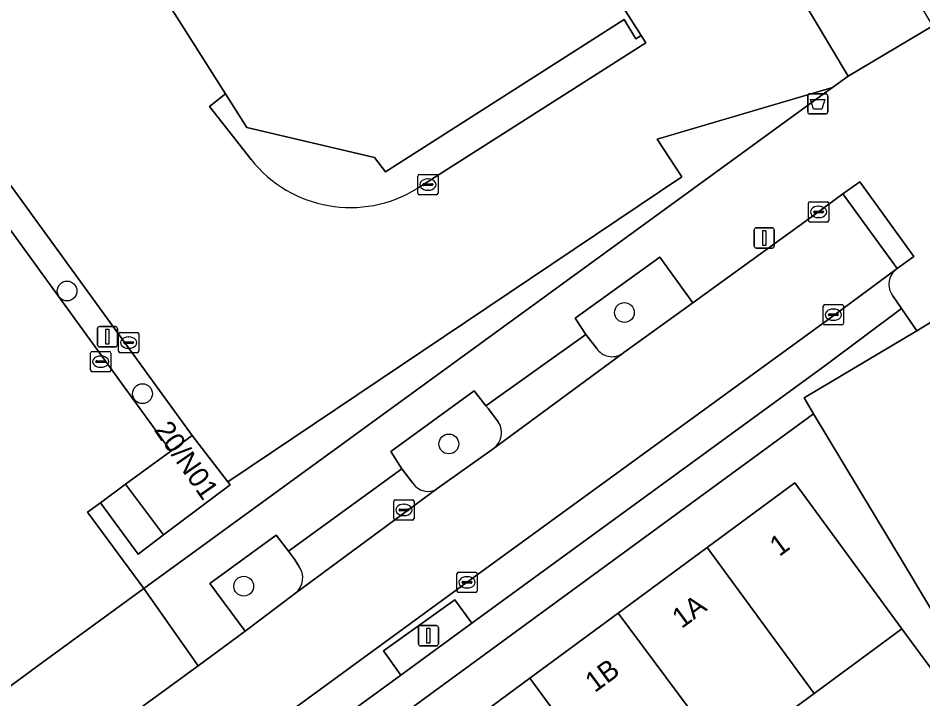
# Model space of a CAD drawing. Extents: x 161771 to 163125, y 382475 to 383179.
# Drawn here: x 162224.02 to 162268.84, y 382962.81 to 382996.5 of the extents above; entities that cross this region are included whole.
import ezdxf

# ---------------------------------------------------------------- set-up
doc = ezdxf.new("R2010")
doc.units = 0
for name, color, linetype in [('IMGEO_Afvalbak', 7, 'Continuous'), ('IMGEO_Boom', 7, 'Continuous'), ('IMGEO_Erf', 7, 'Continuous'), ('IMGEO_Groenvoorziening', 7, 'Continuous'), ('IMGEO_Haag', 7, 'Continuous'), ('IMGEO_Kolk', 7, 'Continuous'), ('IMGEO_Lichtmast', 7, 'Continuous'), ('IMGEO_Pand', 7, 'Continuous'), ('IMGEO_Pand_nummerreeks', 7, 'Continuous'), ('IMGEO_Parkeervlak_open', 7, 'Continuous'), ('IMGEO_Rijbaan_lokaal_open', 7, 'Continuous'), ('IMGEO_Voetpad_open', 7, 'Continuous')]:
    doc.layers.add(name, color=color, linetype=linetype)

msp = doc.modelspace()

# ---------------------------------------------------------------- linework, layer by layer
at = {"layer": 'IMGEO_Afvalbak'}
for p, q in [((162263.133, 382991.857), (162263.133, 382992.657)), ((162263.133, 382992.657), (162263.133, 382991.857)), ((162263.233, 382992.757), (162264.023, 382992.757)), ((162264.023, 382992.757), (162263.233, 382992.757)), ((162264.123, 382992.657), (162264.123, 382991.857)), ((162264.123, 382991.857), (162264.123, 382992.657)), ((162264.023, 382991.757), (162263.233, 382991.757)), ((162263.233, 382991.757), (162264.023, 382991.757))]:
    msp.add_line(p, q, dxfattribs=at)
msp.add_lwpolyline([(162263.276, 382992.471), (162263.98, 382992.471), (162263.831, 382992.001), (162263.425, 382992.001), (162263.276, 382992.471)], dxfattribs=at)
for centre, start, end in [((162263.233, 382992.657), 90, 180), ((162263.233, 382992.657), 90, 180), ((162264.023, 382992.657), 0, 90), ((162264.023, 382992.657), 360, 90), ((162263.233, 382991.857), 180, 270), ((162263.233, 382991.857), 180, 270), ((162264.023, 382991.857), 270, 0), ((162264.023, 382991.857), 270, 0)]:
    msp.add_arc(centre, 0.1, start, end, dxfattribs=at)
at = {"layer": 'IMGEO_Boom'}
for centre in [(162226.447, 382982.996), (162254.055, 382981.931), (162230.181, 382977.914), (162245.356, 382975.424), (162235.197, 382968.385)]:
    msp.add_circle(centre, 0.489, dxfattribs=at)
at = {"layer": 'IMGEO_Erf'}
for points in [[(162235.564, 382989.498), (162233.503, 382992.136), (162234.295, 382992.755), (162229.703, 383000), (162223.821, 383009.282), (162225.198, 383015.586), (162224.97, 383015.963), (162221.106, 383013.505), (162218.291, 383017.954), (162220.699, 383019.481), (162171.9, 383030.395), (162171.715, 383029.631), (162151.435, 383034.151)], [(162209.718, 383007.386), (162232.645, 382975.85), (162234.407, 382973.556), (162256.902, 382988.65), (162255.67, 382990.513), (162264.363, 382993.075), (162265.135, 382993.636), (162262.556, 382997.957)], [(162151.372, 383000), (162179.375, 382963.431), (162181.208, 382961.038), (162192.55, 382946.313), (162193.976, 382944.379), (162194.009, 382944.334), (162195.249, 382942.651), (162218.576, 382959.777), (162223.093, 382963.062), (162225.238, 382964.622), (162230.248, 382968.265), (162227.462, 382972.043), (162228.1, 382972.513), (162229.348, 382973.432), (162231.583, 382975.071), (162208.719, 383006.559)], [(162252.111, 383000), (162254.878, 382995.644), (162255.122, 382995.273), (162243.784, 382988.063)], [(162271.446, 382961.323), (162267.802, 382966.277), (162263.459, 382963.08), (162259.095, 382959.867), (162260.512, 382957.943), (162256.096, 382954.687), (162251.849, 382951.555), (162251.47, 382951.276), (162250.014, 382953.222), (162246.066, 382950.281), (162246.767, 382949.316), (162242.035, 382945.834), (162241.332, 382946.788), (162237.032, 382943.621), (162232.645, 382940.391), (162231.214, 382942.329), (162227.033, 382939.239), (162222.724, 382936.056)]]:
    msp.add_lwpolyline(points, dxfattribs=at)
msp.add_arc((162240.485, 382993.428), 6.298, 218.6119, 301.583, dxfattribs=at)
at = {"layer": 'IMGEO_Groenvoorziening'}
for points in [[(162232.645, 382975.85), (162209.718, 383007.386), (162208.719, 383006.559), (162231.583, 382975.071)], [(162234.527, 382973.4), (162231.229, 382970.922), (162229.965, 382969.972), (162228.1, 382972.513), (162227.462, 382972.043), (162230.248, 382968.265), (162263.971, 382992.79), (162264.363, 382993.075), (162255.67, 382990.513), (162256.902, 382988.65), (162234.407, 382973.556)], [(162242.985, 382963.986), (162246.495, 382966.548), (162245.653, 382967.71), (162242.124, 382965.19)]]:
    msp.add_lwpolyline(points, close=True, dxfattribs=at)
for points in [[(162243.784, 382988.063), (162255.122, 382995.273), (162254.878, 382995.644), (162254.62, 382995.47), (162254.045, 382996.429), (162242.227, 382988.898), (162241.674, 382989.602), (162235.352, 382991.087), (162234.295, 382992.755), (162233.503, 382992.136), (162235.564, 382989.498)], [(162257.439, 382982.416), (162255.803, 382984.671), (162251.606, 382981.655), (162252.137, 382980.841), (162252.675, 382980.166)], [(162253.943, 382979.892), (162254.026, 382979.953), (162257.439, 382982.416)], [(162247.186, 382977.308), (162246.608, 382978.048), (162242.488, 382975.055), (162243.028, 382974.201), (162243.574, 382973.477)], [(162247.805, 382976.521), (162247.321, 382977.163), (162247.186, 382977.308)], [(162244.764, 382973.197), (162247.554, 382975.182)], [(162237.926, 382969.384), (162237.713, 382969.724), (162237.42, 382970.118), (162236.811, 382970.916), (162233.51, 382968.524), (162235.265, 382966.151), (162237.755, 382968.034)]]:
    msp.add_lwpolyline(points, dxfattribs=at)
for centre, radius, start, end in [((162240.485, 382993.428), 6.298, 218.6119, 301.583), ((162253.445, 382980.656), 0.912, 212.4974, 303.1157), ((162246.954, 382975.987), 1.004, 306.6742, 32.0917), ((162244.319, 382973.976), 0.897, 213.806, 299.713), ((162237.129, 382968.799), 0.989, 309.3014, 36.2606)]:
    msp.add_arc(centre, radius, start, end, dxfattribs=at)
at = {"layer": 'IMGEO_Haag'}
for points in [[(162232.645, 382975.85), (162209.718, 383007.386), (162208.719, 383006.559), (162231.583, 382975.071)], [(162234.527, 382973.4), (162231.229, 382970.922), (162229.965, 382969.972), (162228.1, 382972.513), (162227.462, 382972.043), (162230.248, 382968.265), (162263.971, 382992.79), (162264.363, 382993.075), (162255.67, 382990.513), (162256.902, 382988.65), (162234.407, 382973.556)]]:
    msp.add_lwpolyline(points, close=True, dxfattribs=at)
at = {"layer": 'IMGEO_Kolk'}
for p, q in [((162243.82, 382987.835), (162243.82, 382988.687)), ((162243.895, 382988.761), (162244.747, 382988.761)), ((162244.821, 382988.687), (162244.821, 382987.835)), ((162244.079, 382988.255), (162244.079, 382988.267)), ((162244.517, 382988.218), (162244.119, 382988.218)), ((162244.122, 382988.304), (162244.52, 382988.304)), ((162244.308, 382988.541), (162244.333, 382988.541)), ((162244.563, 382988.267), (162244.563, 382988.255)), ((162244.747, 382987.761), (162243.895, 382987.761)), ((162244.331, 382987.981), (162244.306, 382987.981)), ((162263.172, 382986.485), (162263.172, 382987.337)), ((162263.247, 382987.411), (162264.099, 382987.411)), ((162264.173, 382987.337), (162264.173, 382986.485)), ((162263.431, 382986.905), (162263.431, 382986.917)), ((162263.869, 382986.868), (162263.471, 382986.868)), ((162263.474, 382986.954), (162263.872, 382986.954)), ((162263.66, 382987.191), (162263.685, 382987.191)), ((162263.915, 382986.917), (162263.915, 382986.905)), ((162264.099, 382986.411), (162263.247, 382986.411)), ((162263.683, 382986.631), (162263.658, 382986.631)), ((162263.978, 382982.324), (162264.83, 382982.324)), ((162263.903, 382981.398), (162263.903, 382982.25)), ((162264.205, 382981.867), (162264.603, 382981.867)), ((162264.391, 382982.104), (162264.416, 382982.104)), ((162264.904, 382982.25), (162264.904, 382981.398)), ((162264.162, 382981.818), (162264.162, 382981.83)), ((162264.6, 382981.781), (162264.202, 382981.781)), ((162264.414, 382981.544), (162264.389, 382981.544)), ((162264.646, 382981.83), (162264.646, 382981.818)), ((162264.83, 382981.324), (162263.978, 382981.324)), ((162228.996, 382980.016), (162228.996, 382980.868)), ((162229.071, 382980.942), (162229.923, 382980.942)), ((162229.484, 382980.722), (162229.509, 382980.722)), ((162229.997, 382980.868), (162229.997, 382980.016)), ((162229.255, 382980.436), (162229.255, 382980.448)), ((162229.693, 382980.399), (162229.295, 382980.399)), ((162229.298, 382980.485), (162229.696, 382980.485)), ((162229.507, 382980.162), (162229.482, 382980.162)), ((162229.739, 382980.448), (162229.739, 382980.436)), ((162227.612, 382979.073), (162227.612, 382979.925)), ((162227.687, 382979.999), (162228.539, 382979.999)), ((162228.1, 382979.779), (162228.125, 382979.779)), ((162228.613, 382979.925), (162228.613, 382979.073)), ((162229.923, 382979.942), (162229.071, 382979.942)), ((162227.871, 382979.493), (162227.871, 382979.505)), ((162228.309, 382979.456), (162227.911, 382979.456)), ((162227.914, 382979.542), (162228.312, 382979.542)), ((162228.123, 382979.219), (162228.098, 382979.219)), ((162228.355, 382979.505), (162228.355, 382979.493)), ((162228.539, 382978.999), (162227.687, 382978.999)), ((162242.63, 382971.735), (162242.63, 382972.587)), ((162242.705, 382972.661), (162243.557, 382972.661)), ((162243.118, 382972.441), (162243.143, 382972.441)), ((162243.631, 382972.587), (162243.631, 382971.735)), ((162242.889, 382972.155), (162242.889, 382972.167)), ((162243.327, 382972.118), (162242.929, 382972.118)), ((162242.932, 382972.204), (162243.33, 382972.204)), ((162243.373, 382972.167), (162243.373, 382972.155)), ((162243.557, 382971.661), (162242.705, 382971.661)), ((162243.141, 382971.881), (162243.116, 382971.881)), ((162245.757, 382968.15), (162245.757, 382969.002)), ((162245.832, 382969.076), (162246.684, 382969.076)), ((162246.245, 382968.856), (162246.27, 382968.856)), ((162246.758, 382969.002), (162246.758, 382968.15)), ((162246.016, 382968.57), (162246.016, 382968.582)), ((162246.454, 382968.533), (162246.056, 382968.533)), ((162246.059, 382968.619), (162246.457, 382968.619)), ((162246.5, 382968.582), (162246.5, 382968.57)), ((162246.684, 382968.076), (162245.832, 382968.076)), ((162246.268, 382968.296), (162246.243, 382968.296))]:
    msp.add_line(p, q, dxfattribs=at)
for points in [[(162243.82, 382987.835), (162243.82, 382988.687)], [(162243.895, 382988.761), (162244.747, 382988.761)], [(162244.821, 382988.687), (162244.821, 382987.835)], [(162244.747, 382987.761), (162243.895, 382987.761)], [(162263.172, 382986.485), (162263.172, 382987.337)], [(162263.247, 382987.411), (162264.099, 382987.411)], [(162264.173, 382987.337), (162264.173, 382986.485)], [(162264.099, 382986.411), (162263.247, 382986.411)], [(162263.978, 382982.324), (162264.83, 382982.324)], [(162263.903, 382981.398), (162263.903, 382982.25)], [(162264.904, 382982.25), (162264.904, 382981.398)], [(162264.83, 382981.324), (162263.978, 382981.324)], [(162228.996, 382980.016), (162228.996, 382980.868)], [(162229.071, 382980.942), (162229.923, 382980.942)], [(162229.997, 382980.868), (162229.997, 382980.016)], [(162227.612, 382979.073), (162227.612, 382979.925)], [(162227.687, 382979.999), (162228.539, 382979.999)], [(162228.613, 382979.925), (162228.613, 382979.073)], [(162229.923, 382979.942), (162229.071, 382979.942)], [(162228.539, 382978.999), (162227.687, 382978.999)], [(162242.63, 382971.735), (162242.63, 382972.587)], [(162242.705, 382972.661), (162243.557, 382972.661)], [(162243.631, 382972.587), (162243.631, 382971.735)], [(162243.557, 382971.661), (162242.705, 382971.661)], [(162245.757, 382968.15), (162245.757, 382969.002)], [(162245.832, 382969.076), (162246.684, 382969.076)], [(162246.758, 382969.002), (162246.758, 382968.15)], [(162246.684, 382968.076), (162245.832, 382968.076)]]:
    msp.add_lwpolyline(points, dxfattribs=at)
for centre, radius, start, end in [((162243.897, 382988.685), 0.0765, 91.552, 178.448), ((162243.897, 382988.685), 0.0765, 91.552, 178.448), ((162244.745, 382988.685), 0.0765, 1.552, 88.448), ((162244.745, 382988.685), 0.0765, 1.552, 88.448), ((162244.119, 382988.264), 0.0403, 85.8775, 175.7526), ((162244.116, 382988.254), 0.0366, 178.938, 274.7102), ((162244.52, 382988.261), 0.043, 264.8664, 352.4533), ((162244.524, 382988.266), 0.0386, 1.7309, 96.639), ((162243.897, 382987.837), 0.0765, 181.552, 268.448), ((162243.897, 382987.837), 0.0765, 181.552, 268.448), ((162244.745, 382987.837), 0.0765, 271.552, 358.448), ((162244.745, 382987.837), 0.0765, 271.552, 358.448), ((162263.249, 382987.335), 0.0765, 91.552, 178.448), ((162263.249, 382987.335), 0.0765, 91.552, 178.448), ((162264.097, 382987.335), 0.0765, 1.552, 88.448), ((162264.097, 382987.335), 0.0765, 1.552, 88.448), ((162263.471, 382986.914), 0.0403, 85.8775, 175.7526), ((162263.468, 382986.904), 0.0366, 178.938, 274.7102), ((162263.872, 382986.911), 0.043, 264.8664, 352.4533), ((162263.876, 382986.916), 0.0386, 1.7309, 96.639), ((162263.249, 382986.487), 0.0765, 181.552, 268.448), ((162263.249, 382986.487), 0.0765, 181.552, 268.448), ((162264.097, 382986.487), 0.0765, 271.552, 358.448), ((162264.097, 382986.487), 0.0765, 271.552, 358.448), ((162263.98, 382982.248), 0.0765, 91.552, 178.448), ((162263.98, 382982.248), 0.0765, 91.552, 178.448), ((162264.828, 382982.248), 0.0765, 1.552, 88.448), ((162264.828, 382982.248), 0.0765, 1.552, 88.448), ((162264.202, 382981.827), 0.0403, 85.8775, 175.7526), ((162264.607, 382981.829), 0.0386, 1.7309, 96.639), ((162264.199, 382981.817), 0.0366, 178.938, 274.7102), ((162264.603, 382981.824), 0.043, 264.8664, 352.4533), ((162263.98, 382981.4), 0.0765, 181.552, 268.448), ((162263.98, 382981.4), 0.0765, 181.552, 268.448), ((162264.828, 382981.4), 0.0765, 271.552, 358.448), ((162264.828, 382981.4), 0.0765, 271.552, 358.448), ((162229.073, 382980.866), 0.0765, 91.552, 178.448), ((162229.073, 382980.866), 0.0765, 91.552, 178.448), ((162229.921, 382980.866), 0.0765, 1.552, 88.448), ((162229.921, 382980.866), 0.0765, 1.552, 88.448), ((162229.295, 382980.445), 0.0403, 85.8775, 175.7526), ((162229.292, 382980.435), 0.0366, 178.938, 274.7102), ((162229.696, 382980.442), 0.043, 264.8664, 352.4533), ((162229.7, 382980.447), 0.0386, 1.7309, 96.639), ((162227.689, 382979.923), 0.0765, 91.552, 178.448), ((162227.689, 382979.923), 0.0765, 91.552, 178.448), ((162228.537, 382979.923), 0.0765, 1.552, 88.448), ((162228.537, 382979.923), 0.0765, 1.552, 88.448), ((162229.073, 382980.018), 0.0765, 181.552, 268.448), ((162229.073, 382980.018), 0.0765, 181.552, 268.448), ((162229.921, 382980.018), 0.0765, 271.552, 358.448), ((162229.921, 382980.018), 0.0765, 271.552, 358.448), ((162227.911, 382979.502), 0.0403, 85.8775, 175.7526), ((162227.908, 382979.492), 0.0366, 178.938, 274.7102), ((162228.312, 382979.499), 0.043, 264.8664, 352.4533), ((162228.316, 382979.504), 0.0386, 1.7309, 96.639), ((162227.689, 382979.075), 0.0765, 181.552, 268.448), ((162227.689, 382979.075), 0.0765, 181.552, 268.448), ((162228.537, 382979.075), 0.0765, 271.552, 358.448), ((162228.537, 382979.075), 0.0765, 271.552, 358.448), ((162242.707, 382972.585), 0.0765, 91.552, 178.448), ((162242.707, 382972.585), 0.0765, 91.552, 178.448), ((162243.555, 382972.585), 0.0765, 1.552, 88.448), ((162243.555, 382972.585), 0.0765, 1.552, 88.448), ((162242.929, 382972.164), 0.0403, 85.8775, 175.7526), ((162242.926, 382972.154), 0.0366, 178.938, 274.7102), ((162243.33, 382972.161), 0.043, 264.8664, 352.4533), ((162243.334, 382972.166), 0.0386, 1.7309, 96.639), ((162242.707, 382971.737), 0.0765, 181.552, 268.448), ((162242.707, 382971.737), 0.0765, 181.552, 268.448), ((162243.555, 382971.737), 0.0765, 271.552, 358.448), ((162243.555, 382971.737), 0.0765, 271.552, 358.448), ((162245.834, 382969), 0.0765, 91.552, 178.448), ((162245.834, 382969), 0.0765, 91.552, 178.448), ((162246.682, 382969), 0.0765, 1.552, 88.448), ((162246.682, 382969), 0.0765, 1.552, 88.448), ((162246.056, 382968.579), 0.0403, 85.8775, 175.7526), ((162246.053, 382968.569), 0.0366, 178.938, 274.7102), ((162246.457, 382968.576), 0.043, 264.8664, 352.4533), ((162246.461, 382968.581), 0.0386, 1.7309, 96.639), ((162245.834, 382968.152), 0.0765, 181.552, 268.448), ((162245.834, 382968.152), 0.0765, 181.552, 268.448), ((162246.682, 382968.152), 0.0765, 271.552, 358.448), ((162246.682, 382968.152), 0.0765, 271.552, 358.448)]:
    msp.add_arc(centre, radius, start, end, dxfattribs=at)
for centre, major_axis, ratio, start_param, end_param in [((162244.307, 382988.261), (-0.387, 0.002), 0.722429, 4.712389, 7.853982), ((162244.332, 382988.261), (-0.39, 0.002), 0.717154, 1.570796, 4.712389), ((162263.659, 382986.911), (-0.387, 0.002), 0.722429, 4.712389, 7.853982), ((162263.684, 382986.911), (-0.39, 0.002), 0.717154, 1.570796, 4.712389), ((162264.39, 382981.824), (-0.387, 0.002), 0.722429, 4.712389, 7.853982), ((162264.415, 382981.824), (-0.39, 0.002), 0.717154, 1.570796, 4.712389), ((162229.483, 382980.442), (-0.387, 0.002), 0.722429, 4.712389, 7.853982), ((162229.508, 382980.442), (-0.39, 0.002), 0.717154, 1.570796, 4.712389), ((162228.099, 382979.499), (-0.387, 0.002), 0.722429, 4.712389, 7.853982), ((162228.124, 382979.499), (-0.39, 0.002), 0.717154, 1.570796, 4.712389), ((162243.117, 382972.161), (-0.387, 0.002), 0.722429, 4.712389, 7.853982), ((162243.142, 382972.161), (-0.39, 0.002), 0.717154, 1.570796, 4.712389), ((162246.244, 382968.576), (-0.387, 0.002), 0.722429, 4.712389, 7.853982), ((162246.269, 382968.576), (-0.39, 0.002), 0.717154, 1.570796, 4.712389)]:
    msp.add_ellipse(centre, major_axis=major_axis, ratio=ratio, start_param=start_param, end_param=end_param, dxfattribs=at)
at = {"layer": 'IMGEO_Lichtmast'}
for p, q in [((162260.485, 382985.223), (162260.485, 382986.023)), ((162260.485, 382986.023), (162260.485, 382985.223)), ((162260.585, 382986.123), (162261.375, 382986.123)), ((162261.375, 382986.123), (162260.585, 382986.123)), ((162261.475, 382986.023), (162261.475, 382985.223)), ((162261.475, 382985.223), (162261.475, 382986.023)), ((162261.375, 382985.123), (162260.585, 382985.123)), ((162260.585, 382985.123), (162261.375, 382985.123)), ((162227.949, 382980.332), (162227.949, 382981.132)), ((162227.949, 382981.132), (162227.949, 382980.332)), ((162228.049, 382981.232), (162228.839, 382981.232)), ((162228.839, 382981.232), (162228.049, 382981.232)), ((162228.939, 382981.132), (162228.939, 382980.332)), ((162228.939, 382980.332), (162228.939, 382981.132)), ((162228.839, 382980.232), (162228.049, 382980.232)), ((162228.049, 382980.232), (162228.839, 382980.232)), ((162243.849, 382965.532), (162243.849, 382966.332)), ((162243.849, 382966.332), (162243.849, 382965.532)), ((162243.949, 382966.432), (162244.739, 382966.432)), ((162244.739, 382966.432), (162243.949, 382966.432)), ((162244.839, 382966.332), (162244.839, 382965.532)), ((162244.839, 382965.532), (162244.839, 382966.332)), ((162244.739, 382965.432), (162243.949, 382965.432)), ((162243.949, 382965.432), (162244.739, 382965.432))]:
    msp.add_line(p, q, dxfattribs=at)
for points in [[(162260.905, 382985.998), (162261.055, 382985.998), (162261.055, 382985.248), (162260.905, 382985.248), (162260.905, 382985.998)], [(162228.369, 382981.107), (162228.519, 382981.107), (162228.519, 382980.357), (162228.369, 382980.357), (162228.369, 382981.107)], [(162244.269, 382966.307), (162244.419, 382966.307), (162244.419, 382965.557), (162244.269, 382965.557), (162244.269, 382966.307)]]:
    msp.add_lwpolyline(points, dxfattribs=at)
for centre, start, end in [((162260.585, 382986.023), 90, 180), ((162260.585, 382986.023), 90, 180), ((162261.375, 382986.023), 0, 90), ((162261.375, 382986.023), 360, 90), ((162260.585, 382985.223), 180, 270), ((162260.585, 382985.223), 180, 270), ((162261.375, 382985.223), 270, 0), ((162261.375, 382985.223), 270, 0), ((162228.049, 382981.132), 90, 180), ((162228.049, 382981.132), 90, 180), ((162228.839, 382981.132), 0, 90), ((162228.839, 382981.132), 360, 90), ((162228.049, 382980.332), 180, 270), ((162228.049, 382980.332), 180, 270), ((162228.839, 382980.332), 270, 0), ((162228.839, 382980.332), 270, 0), ((162243.949, 382966.332), 90, 180), ((162243.949, 382966.332), 90, 180), ((162244.739, 382966.332), 0, 90), ((162244.739, 382966.332), 360, 90), ((162243.949, 382965.532), 180, 270), ((162243.949, 382965.532), 180, 270), ((162244.739, 382965.532), 270, 0), ((162244.739, 382965.532), 270, 0)]:
    msp.add_arc(centre, 0.1, start, end, dxfattribs=at)
at = {"layer": 'IMGEO_Pand'}
for points in [[(162229.703, 383000), (162234.295, 382992.755), (162235.352, 382991.087), (162241.674, 382989.602), (162242.227, 382988.898), (162254.045, 382996.429), (162254.62, 382995.47), (162254.878, 382995.644), (162252.111, 383000)], [(162269.424, 382981.561), (162268.532, 382981.029), (162262.959, 382977.7), (162263.426, 382976.923), (162267.921, 382969.44), (162269.788, 382966.328)]]:
    msp.add_lwpolyline(points, dxfattribs=at)
for points in [[(162231.583, 382975.071), (162229.348, 382973.432), (162231.229, 382970.922), (162234.527, 382973.4), (162234.407, 382973.556), (162232.645, 382975.85)], [(162262.493, 382973.494), (162258.151, 382970.295), (162263.459, 382963.08), (162267.802, 382966.277)], [(162258.151, 382970.295), (162253.752, 382967.054), (162259.095, 382959.867), (162263.459, 382963.08)], [(162253.752, 382967.054), (162249.372, 382963.828), (162256.096, 382954.687), (162260.512, 382957.943), (162259.095, 382959.867)], [(162249.372, 382963.828), (162244.693, 382960.38), (162250.315, 382953.446), (162250.014, 382953.222), (162251.47, 382951.276), (162251.849, 382951.555), (162256.096, 382954.687)]]:
    msp.add_lwpolyline(points, close=True, dxfattribs=at)
at = {"layer": 'IMGEO_Parkeervlak_open'}
for points in [[(162267.496, 382984.057), (162264.451, 382981.801), (162246.219, 382968.548), (162229.741, 382956.526), (162228.942, 382955.97), (162223.752, 382952.192), (162210.859, 382942.768), (162211.712, 382941.6), (162211.909, 382941.33), (162224.84, 382950.737)], [(162224.84, 382950.737), (162229.71, 382954.342), (162229.996, 382954.529), (162242.985, 382963.986), (162242.124, 382965.19), (162245.653, 382967.71), (162246.495, 382966.548), (162264.048, 382979.339), (162267.784, 382982.129), (162267.356, 382982.749)]]:
    msp.add_lwpolyline(points, dxfattribs=at)
for centre, radius, start, end in [((162268.086, 382983.332), 0.935, 142.0696, 218.6231), ((162268.095, 382983.323), 0.947, 129.2125, 141.945)]:
    msp.add_arc(centre, radius, start, end, dxfattribs=at)
at = {"layer": 'IMGEO_Rijbaan_lokaal_open'}
msp.add_lwpolyline([(162223.752, 382952.192), (162228.942, 382955.97), (162229.741, 382956.526), (162246.219, 382968.548), (162264.451, 382981.801), (162267.496, 382984.057), (162267.565, 382984.108), (162264.879, 382987.799), (162263.673, 382986.911), (162257.439, 382982.416), (162254.026, 382979.953), (162253.943, 382979.892), (162247.554, 382975.182), (162244.764, 382973.197), (162237.755, 382968.034), (162235.265, 382966.151), (162232.935, 382964.45), (162227.078, 382960.175), (162226.044, 382959.373), (162221.328, 382956.001)], dxfattribs=at)
at = {"layer": 'IMGEO_Voetpad_open'}
for points in [[(162266.739, 383000.473), (162264.761, 382999.277), (162262.556, 382997.957), (162265.135, 382993.636), (162269.326, 382996.118)], [(162264.879, 382987.799), (162267.565, 382984.108), (162268.393, 382984.711), (162265.712, 382988.395)], [(162228.1, 382972.513), (162229.965, 382969.972), (162231.229, 382970.922), (162229.348, 382973.432)]]:
    msp.add_lwpolyline(points, close=True, dxfattribs=at)
for points in [[(162269.326, 382996.118), (162265.135, 382993.636), (162264.363, 382993.075), (162263.971, 382992.79), (162230.248, 382968.265), (162232.935, 382964.45), (162235.265, 382966.151), (162233.51, 382968.524), (162236.811, 382970.916), (162237.42, 382970.118), (162243.028, 382974.201), (162242.488, 382975.055), (162246.608, 382978.048), (162247.186, 382977.308), (162252.137, 382980.841), (162251.606, 382981.655), (162255.803, 382984.671), (162257.439, 382982.416), (162263.673, 382986.911)], [(162263.673, 382986.911), (162264.879, 382987.799), (162265.712, 382988.395), (162268.393, 382984.711), (162267.565, 382984.108), (162267.496, 382984.057)], [(162267.356, 382982.749), (162267.784, 382982.129), (162268.532, 382981.029), (162269.424, 382981.561)], [(162268.532, 382981.029), (162267.784, 382982.129), (162264.048, 382979.339), (162246.495, 382966.548), (162242.985, 382963.986), (162229.996, 382954.529), (162229.71, 382954.342), (162224.84, 382950.737), (162211.909, 382941.33), (162211.712, 382941.6), (162206.037, 382937.455), (162206.229, 382937.198), (162202.869, 382934.777), (162193.966, 382928.272), (162187.482, 382923.534), (162171.292, 382911.704), (162170.512, 382912.727)], [(162162.894, 382903.388), (162170.933, 382909.288), (162181.897, 382917.155), (162186.045, 382919.947), (162186.497, 382920.306), (162187.572, 382921.16), (162189.375, 382922.592), (162193.944, 382925.951), (162198.248, 382929.116), (162202.427, 382932.189), (162204.061, 382933.398), (162207.13, 382935.669), (162212.907, 382939.963), (162217.419, 382943.268), (162221.74, 382946.434), (162226.3, 382949.775), (162263.426, 382976.923), (162262.959, 382977.7), (162268.532, 382981.029)], [(162252.675, 382980.166), (162252.137, 382980.841), (162247.186, 382977.308), (162247.321, 382977.163), (162247.805, 382976.521)], [(162247.554, 382975.182), (162253.943, 382979.892)], [(162269.788, 382966.328), (162267.921, 382969.44), (162263.426, 382976.923), (162226.3, 382949.775), (162227.725, 382947.879), (162231.73, 382950.83), (162235.993, 382953.97), (162240.496, 382957.288), (162244.693, 382960.38), (162249.372, 382963.828), (162253.752, 382967.054), (162258.151, 382970.295), (162262.493, 382973.494), (162267.802, 382966.277), (162271.446, 382961.323)], [(162243.574, 382973.477), (162243.028, 382974.201), (162237.42, 382970.118), (162237.713, 382969.724), (162237.926, 382969.384)], [(162237.755, 382968.034), (162244.764, 382973.197)], [(162220.77, 382955.577), (162221.328, 382956.001), (162221.038, 382956.407), (162225.754, 382959.779), (162226.044, 382959.373), (162227.078, 382960.175), (162232.935, 382964.45), (162230.248, 382968.265), (162225.238, 382964.622), (162223.093, 382963.062), (162218.576, 382959.777), (162195.249, 382942.651), (162194.009, 382944.334), (162190.892, 382942.041), (162187.025, 382939.151), (162184.31, 382937.075), (162171.48, 382926.845), (162148.274, 382908.294)]]:
    msp.add_lwpolyline(points, dxfattribs=at)
for centre, radius, start, end in [((162268.086, 382983.332), 0.935, 142.0696, 218.6231), ((162268.095, 382983.323), 0.947, 129.2125, 141.945), ((162253.445, 382980.656), 0.912, 212.4974, 303.1157), ((162246.954, 382975.987), 1.004, 306.6742, 32.0917), ((162244.319, 382973.976), 0.897, 213.806, 299.713), ((162237.129, 382968.799), 0.989, 309.3014, 36.2606)]:
    msp.add_arc(centre, radius, start, end, dxfattribs=at)

# ---------------------------------------------------------------- texts
at = {"layer": 'IMGEO_Pand_nummerreeks'}
for s, rotation, p in [('20/N01', 304.8245, (162230.729, 382976.115)), ('1', 36.3808, (162261.724, 382969.822)), ('1', 36.3808, (162261.724, 382969.822)), ('1A', 36.3808, (162256.888, 382966.259)), ('1B', 36.3808, (162252.583, 382963.088))]:
    msp.add_text(s, height=1, rotation=rotation, dxfattribs=at).set_placement(p)

doc.saveas('drawing.dxf')
